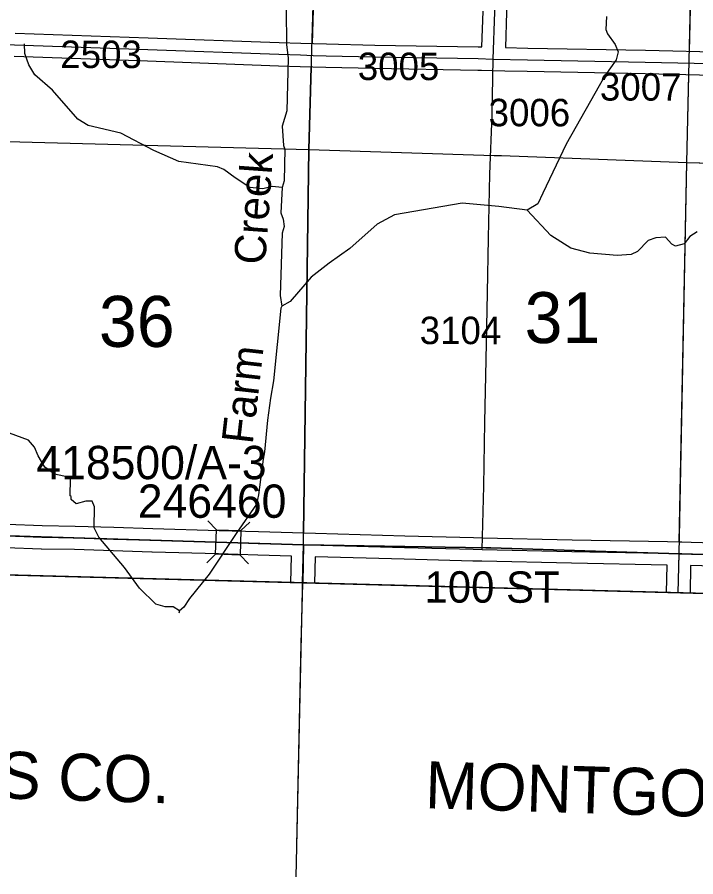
# Model space of a CAD drawing. Extents: x -132.8 to -73.3, y -60 to -26.
# Drawn here: x -98.967 to -97.235, y -57.714 to -55.522 of the extents above; entities that cross this region are included whole.
import ezdxf

# ---------------------------------------------------------------- set-up
doc = ezdxf.new("R2010")
doc.units = 0
for name, color, linetype in [('tdCoClipBndry', 7, 'Continuous'), ('tdCoCoAdjSecRdTxt', 7, 'Continuous'), ('tdCoCoBndry', 7, 'Continuous'), ('tdCoCoBndryPart', 7, 'Continuous'), ('tdCoCoBndryTxt', 7, 'Continuous'), ('tdCoHydroRiver', 7, 'Continuous'), ('tdCoHydroTxtLg', 7, 'Continuous'), ('tdCoSecRdNmbr', 7, 'Continuous'), ('tdCoSecRteBand', 7, 'Continuous'), ('tdCoSecRteCL', 7, 'Continuous'), ('tdCoSectLine', 7, 'Continuous'), ('tdCoSectLinePart', 7, 'Continuous'), ('tdCoSectNmbr', 7, 'Continuous'), ('tdCoStrucSec', 7, 'Continuous'), ('tdCoStrucSecCoName', 7, 'Continuous'), ('tdCoStrucSecFHWANum', 7, 'Continuous'), ('tdCoSurfEarth', 7, 'Continuous'), ('tdCoSurfGravel', 7, 'Continuous'), ('tdCoSurfLNO', 7, 'Continuous'), ('tdCoTwpBndry', 7, 'Continuous'), ('tdCoTwpBndryShd', 7, 'Continuous')]:
    doc.layers.add(name, color=color, linetype=linetype)

msp = doc.modelspace()

# ---------------------------------------------------------------- linework, layer by layer
at = {"layer": 'tdCoClipBndry'}
msp.add_lwpolyline([(-85.7246, -34.3042), (-85.8518, -39.3105), (-85.8801, -41.2792), (-85.9018, -42.2789), (-85.908, -42.3117), (-85.95, -44.2727), (-85.9707, -45.2692), (-85.9836, -46.2708), (-86.0555, -49.2712), (-86.0681, -50.2676), (-86.1218, -52.1738), (-86.137, -53.174), (-86.1825, -55.1705), (-86.2204, -57.1749), (-86.2306, -57.2171), (-86.2512, -57.2452), (-86.2883, -57.2677), (-86.3227, -57.273), (-92.2767, -57.1319), (-95.2818, -57.0432), (-101.2395, -56.885), (-104.2146, -56.8258), (-105.2169, -56.7974), (-108.2085, -56.7373)], dxfattribs=at)
at = {"layer": 'tdCoCoBndry'}
for p, q in [((-99.2456, -56.8371), (-98.2362, -56.8674)), ((-98.2362, -56.8674), (-99.2456, -56.8371)), ((-98.2362, -56.8674), (-98.2384, -56.9647)), ((-98.2384, -56.9647), (-98.2362, -56.8674)), ((-98.2362, -56.8674), (-97.7708, -56.8754)), ((-97.7708, -56.8754), (-98.2362, -56.8674)), ((-97.7708, -56.8754), (-97.7578, -56.8753)), ((-97.7578, -56.8753), (-97.7708, -56.8754)), ((-97.7578, -56.8753), (-97.2774, -56.8905)), ((-97.2774, -56.8905), (-97.7578, -56.8753)), ((-97.2774, -56.8905), (-96.2786, -56.9181)), ((-96.2786, -56.9181), (-97.2774, -56.8905))]:
    msp.add_line(p, q, dxfattribs=at)
for points in [[(-108.2085, -56.7373), (-105.2169, -56.7974), (-104.2146, -56.8258), (-101.2395, -56.885), (-98.2384, -56.9647), (-98.2362, -56.8674), (-99.2456, -56.8371), (-100.2452, -56.8107), (-101.2368, -56.785), (-102.2388, -56.7627), (-103.2356, -56.7433), (-104.2123, -56.7258), (-105.2141, -56.6974), (-106.2091, -56.6762)], [(-86.3204, -57.173), (-87.3382, -57.146), (-88.3304, -57.1272), (-89.3189, -57.1023), (-90.323, -57.0783), (-91.3226, -57.0535), (-92.2743, -57.032), (-93.2761, -57.0041), (-94.2777, -56.9735), (-95.279, -56.9433), (-96.279, -56.9181), (-97.2777, -56.8905), (-97.7581, -56.8753), (-97.7712, -56.8754), (-98.2366, -56.8674), (-99.2459, -56.8371), (-100.2456, -56.8107), (-101.2372, -56.785), (-102.2392, -56.7627), (-103.2359, -56.7433), (-104.2127, -56.7258), (-105.2145, -56.6974), (-106.2094, -56.6762)], [(-90.3226, -57.0783), (-91.3222, -57.0535), (-92.2739, -57.032), (-93.2757, -57.0041), (-94.2773, -56.9735), (-95.2786, -56.9433), (-96.2786, -56.9181), (-97.2774, -56.8905), (-97.7578, -56.8753), (-97.7708, -56.8754), (-98.2362, -56.8674), (-99.2456, -56.8371), (-100.2452, -56.8107), (-101.2368, -56.785), (-102.2388, -56.7627), (-103.2356, -56.7433), (-104.2123, -56.7258), (-105.2141, -56.6974), (-106.2091, -56.6762)]]:
    msp.add_lwpolyline(points, dxfattribs=at)
msp.add_lwpolyline([(-98.2384, -56.9647), (-95.2818, -57.0432), (-92.2767, -57.1319), (-86.3227, -57.273), (-86.2883, -57.2677), (-86.2512, -57.2452), (-86.2306, -57.2171), (-86.2205, -57.1753), (-86.32, -57.173), (-87.3378, -57.146), (-88.3301, -57.1272), (-89.3185, -57.1023), (-90.3226, -57.0783), (-91.3222, -57.0535), (-92.2739, -57.032), (-93.2757, -57.0041), (-94.2773, -56.9735), (-95.2786, -56.9433), (-96.2786, -56.9181), (-97.2774, -56.8905), (-97.7578, -56.8753), (-97.7708, -56.8754), (-98.2362, -56.8674)], close=True, dxfattribs=at)
at = {"layer": 'tdCoCoBndryPart'}
for points in [[(-98.2555, -57.7145), (-98.2366, -56.8674)], [(-98.2391, -56.9671), (-98.243, -57.1191), (-98.2545, -57.635)]]:
    msp.add_lwpolyline(points, dxfattribs=at)
at = {"layer": 'tdCoHydroRiver'}
for points in [[(-98.2818, -55.2575), (-98.2823, -55.278), (-98.278, -55.2971), (-98.2857, -55.431), (-98.281, -55.5037), (-98.2798, -55.592), (-98.2758, -55.6268), (-98.2788, -55.7609), (-98.2907, -55.8001), (-98.2871, -55.849), (-98.2842, -55.8586), (-98.2859, -55.939), (-98.2911, -55.9562)], [(-97.4627, -55.5202), (-97.4649, -55.5533), (-97.4604, -55.5645), (-97.4405, -55.5917), (-97.433, -55.6108), (-97.4382, -55.6312), (-97.4674, -55.6716), (-97.5657, -55.8462), (-97.6251, -55.9712), (-97.6383, -55.9977), (-97.6655, -56.0145)], [(-98.2911, -55.9562), (-98.3163, -55.9541), (-98.3401, -55.9599), (-98.3731, -55.956), (-98.4105, -55.9315), (-98.44, -55.9103), (-98.4556, -55.9037), (-98.5548, -55.8904), (-98.6188, -55.8621), (-98.7031, -55.8176), (-98.7863, -55.7984), (-98.8128, -55.7821), (-98.8774, -55.708), (-98.9223, -55.6692), (-98.9375, -55.6436), (-98.9479, -55.615), (-98.949, -55.5897)], [(-98.2911, -55.9562), (-98.2941, -56.0209), (-98.2881, -56.0368), (-98.2854, -56.0558), (-98.2905, -56.073), (-98.2956, -56.2322), (-98.2915, -56.2591)], [(-97.738, -56.005), (-97.8311, -55.9965), (-98.0038, -56.0258), (-98.0485, -56.05), (-98.1177, -56.1116), (-98.1707, -56.1498), (-98.2172, -56.1851), (-98.2707, -56.247), (-98.2915, -56.2591)], [(-97.6655, -56.0145), (-97.738, -56.005)], [(-97.231, -56.0694), (-97.2502, -56.0816), (-97.2648, -56.1002), (-97.287, -56.1061), (-97.2964, -56.1011), (-97.3118, -56.0835), (-97.3371, -56.0845), (-97.3562, -56.092), (-97.3836, -56.1198), (-97.3995, -56.1274), (-97.4359, -56.1298), (-97.5052, -56.1236), (-97.5539, -56.1115), (-97.6053, -56.0789), (-97.6655, -56.0145)], [(-98.2915, -56.2591), (-98.2947, -56.2638), (-98.3131, -56.4496), (-98.3204, -56.4936), (-98.3279, -56.5502), (-98.336, -56.6305), (-98.3396, -56.6493), (-98.3511, -56.7406), (-98.3564, -56.7641), (-98.4085, -56.8387), (-98.4771, -56.9429), (-98.5274, -57.0048), (-98.5421, -57.0266), (-98.5534, -57.0358), (-98.5689, -57.026), (-98.5895, -57.0255), (-98.613, -57.0187), (-98.6547, -56.9783), (-98.693, -56.9254), (-98.7591, -56.8482), (-98.7712, -56.8243), (-98.77, -56.7706), (-98.776, -56.7563), (-98.7918, -56.756), (-98.8172, -56.7633), (-98.8296, -56.752), (-98.8294, -56.7441), (-98.8325, -56.7424), (-98.8316, -56.6998), (-98.8362, -56.695), (-98.8724, -56.6879), (-98.8972, -56.67), (-98.9139, -56.6412), (-98.9229, -56.6189), (-98.9383, -56.6012), (-98.9868, -56.5828)], [(-98.5534, -57.0358), (-98.5548, -57.042)]]:
    msp.add_lwpolyline(points, dxfattribs=at)
at = {"layer": 'tdCoSecRteBand'}
for points in [[(-97.2218, -54.9206), (-97.3791, -54.9178), (-97.3792, -54.9178), (-97.3792, -54.9178), (-97.7002, -54.911), (-97.7027, -55.0139), (-97.7027, -55.014), (-97.7027, -55.0141), (-97.7077, -55.1756), (-97.7123, -55.3356), (-97.7123, -55.3356), (-97.7123, -55.3357), (-97.718, -55.509), (-97.7208, -55.5994), (-97.664, -55.6007), (-97.3632, -55.6064), (-97.3632, -55.6064), (-97.3631, -55.6064), (-97.1552, -55.6113)], [(-98.9727, -55.5625), (-98.633, -55.5746), (-98.633, -55.5746), (-98.633, -55.5746), (-98.2982, -55.5867), (-98.2428, -55.5884), (-98.2111, -55.5894), (-98.1778, -55.5904), (-98.0544, -55.5931), (-97.7904, -55.5978), (-97.7903, -55.5978), (-97.7902, -55.5978), (-97.7808, -55.598), (-97.778, -55.5071)], [(-97.1566, -55.6713), (-97.3644, -55.6664), (-97.6652, -55.6607), (-97.6653, -55.6607), (-97.6654, -55.6607), (-97.7225, -55.6594), (-97.7227, -55.6594), (-97.7227, -55.6596), (-97.7526, -55.6587), (-97.7824, -55.658), (-97.7915, -55.6578), (-98.0556, -55.6531), (-98.0556, -55.6531), (-98.0557, -55.6531), (-98.1792, -55.6504), (-98.1794, -55.6504), (-98.1795, -55.6504), (-98.2129, -55.6493), (-98.2446, -55.6484), (-98.2446, -55.6484), (-98.2446, -55.6484), (-98.3001, -55.6467), (-98.3002, -55.6467), (-98.3003, -55.6466), (-98.6351, -55.6346), (-98.975, -55.6225)], [(-98.9931, -56.8152), (-98.904, -56.8186), (-98.8195, -56.8201), (-98.8193, -56.8201), (-98.8191, -56.8201), (-98.7204, -56.8231), (-98.7204, -56.8231), (-98.7204, -56.8231), (-98.6213, -56.8263), (-98.452, -56.831), (-98.4519, -56.831), (-98.4518, -56.831), (-98.351, -56.8342), (-98.2354, -56.8373), (-98.2054, -56.838), (-98.2054, -56.8381), (-98.2054, -56.8381), (-98.2054, -56.8381), (-97.978, -56.8445), (-97.8025, -56.8491), (-97.7797, -56.8496), (-97.5508, -56.8548), (-97.3069, -56.8595), (-97.3069, -56.8595), (-97.2769, -56.8601), (-97.2702, -56.8602), (-97.2701, -56.8602), (-97.2701, -56.8602), (-97.2469, -56.8607), (-97.2469, -56.8607), (-97.2469, -56.8607), (-97.2469, -56.8609), (-97.1041, -56.8649)], [(-98.2687, -56.9639), (-98.2669, -56.8964), (-98.267, -56.8964), (-98.3527, -56.8941), (-98.3528, -56.8941), (-98.3529, -56.8941), (-98.4537, -56.8909), (-98.623, -56.8862), (-98.6231, -56.8862), (-98.6232, -56.8862), (-98.7223, -56.883), (-98.8207, -56.8801), (-98.9053, -56.8786), (-98.9057, -56.8786), (-98.906, -56.8786), (-98.9955, -56.8751)], [(-97.3096, -56.9893), (-97.3081, -56.9195), (-97.552, -56.9148), (-97.5521, -56.9148), (-97.5521, -56.9148), (-97.781, -56.9096), (-97.8039, -56.9091), (-97.804, -56.9091), (-97.804, -56.9091), (-97.9796, -56.9044), (-97.9796, -56.9044), (-97.9796, -56.9044), (-98.207, -56.8981), (-98.2087, -56.9655)], [(-97.1057, -56.9249), (-97.2481, -56.9209), (-97.2496, -56.9909)]]:
    msp.add_lwpolyline(points, dxfattribs=at)
at = {"layer": 'tdCoSecRteCL'}
for p, q in [((-98.2387, -56.9647), (-98.2362, -56.8672)), ((-97.2796, -56.9901), (-97.2775, -56.8901))]:
    msp.add_line(p, q, dxfattribs=at)
for points in [[(-97.7518, -55.6287), (-97.748, -55.5081), (-97.7423, -55.3347), (-97.7376, -55.1747), (-97.7327, -55.0131), (-97.7298, -54.8945), (-97.7297, -54.8803)], [(-100.2095, -55.5601), (-100.1574, -55.5622), (-100.126, -55.5636), (-100.0925, -55.5634), (-99.8932, -55.5683), (-99.601, -55.5755), (-99.3655, -55.5809), (-99.2108, -55.5831), (-99.1391, -55.5856), (-98.9739, -55.5925), (-98.6341, -55.6046), (-98.2992, -55.6167), (-98.2437, -55.6184), (-98.212, -55.6194), (-98.1786, -55.6204), (-98.055, -55.6231), (-97.7909, -55.6278), (-97.7518, -55.6287)], [(-97.7518, -55.6287), (-97.6647, -55.6307), (-97.3638, -55.6364), (-97.1559, -55.6413), (-97.0291, -55.6443), (-96.9988, -55.6452)], [(-100.7419, -56.7992), (-100.7154, -56.799), (-100.5988, -56.8015), (-100.3366, -56.8077), (-100.2372, -56.8111), (-100.0616, -56.8158), (-99.9724, -56.818), (-99.8197, -56.8217), (-99.6969, -56.8247), (-99.5674, -56.8281), (-99.4446, -56.8314), (-99.2949, -56.8355), (-99.2455, -56.8371), (-99.1645, -56.84), (-99.0663, -56.8422), (-98.9943, -56.8452), (-98.9048, -56.8486), (-98.82, -56.8501), (-98.7213, -56.8531), (-98.6222, -56.8563), (-98.4528, -56.8609), (-98.3519, -56.8642), (-98.2362, -56.8672)], [(-98.2362, -56.8672), (-98.2229, -56.8676), (-97.9788, -56.8744), (-97.8032, -56.8791), (-97.7803, -56.8796), (-97.5514, -56.8848), (-97.2775, -56.8901)], [(-97.2775, -56.8901), (-97.2708, -56.8902), (-97.1048, -56.8949), (-97.0295, -56.8967)]]:
    msp.add_lwpolyline(points, dxfattribs=at)
at = {"layer": 'tdCoSectLine'}
for points in [[(-98.2229, -55.8593), (-98.1929, -54.8697)], [(-97.2578, -55.8924), (-97.2345, -54.8904)], [(-99.2185, -55.8332), (-98.2229, -55.8593)], [(-98.2366, -56.8674), (-98.2229, -55.8593)], [(-98.2229, -55.8593), (-97.7493, -55.8746), (-97.7306, -55.8751), (-97.2578, -55.8924)], [(-97.2777, -56.8905), (-97.2578, -55.8924)], [(-97.2578, -55.8924), (-96.2572, -55.9182)], [(-99.2459, -56.8371), (-98.2366, -56.8674)], [(-98.2388, -56.9647), (-98.2366, -56.8674)], [(-98.2366, -56.8674), (-97.7712, -56.8754), (-97.7581, -56.8753), (-97.2777, -56.8905)], [(-97.2795, -56.9901), (-97.2777, -56.8905)], [(-97.2777, -56.8905), (-96.279, -56.9181)]]:
    msp.add_lwpolyline(points, dxfattribs=at)
at = {"layer": 'tdCoSectLinePart'}
for points in [[(-98.2147, -55.5889), (-98.1938, -54.8997)], [(-97.2512, -55.6096), (-97.2351, -54.92)], [(-98.2229, -55.8593), (-98.2166, -55.6491)], [(-97.2578, -55.8924), (-97.2526, -55.669)], [(-99.2185, -55.8332), (-98.2229, -55.8593)], [(-98.2362, -56.8368), (-98.2229, -55.8593)], [(-98.2229, -55.8593), (-97.7493, -55.8746), (-97.7306, -55.8751), (-97.2578, -55.8924)], [(-97.2771, -56.8601), (-97.2578, -55.8924)], [(-97.2578, -55.8924), (-97.0359, -55.8982)]]:
    msp.add_lwpolyline(points, dxfattribs=at)
at = {"layer": 'tdCoStrucSec'}
for points in [[(-98.4803, -56.8067), (-98.4588, -56.8295), (-98.3963, -56.8313)], [(-98.3736, -56.8098), (-98.3963, -56.8313), (-98.3981, -56.8938)], [(-98.4834, -56.9135), (-98.4607, -56.892), (-98.4588, -56.8295)], [(-98.3771, -56.9161), (-98.3981, -56.8938), (-98.4607, -56.892)]]:
    msp.add_lwpolyline(points, dxfattribs=at)
at = {"layer": 'tdCoSurfEarth'}
msp.add_line((-97.2796, -56.9901), (-97.2775, -56.8901), dxfattribs=at)
at = {"layer": 'tdCoSurfGravel'}
msp.add_line((-98.2387, -56.9647), (-98.2362, -56.8672), dxfattribs=at)
for points in [[(-97.7518, -55.6287), (-97.748, -55.5081), (-97.7423, -55.3347), (-97.7376, -55.1747), (-97.7327, -55.0131), (-97.7298, -54.8945), (-97.7297, -54.8803)], [(-99.2108, -55.5831), (-99.1391, -55.5856), (-98.9739, -55.5925), (-98.6341, -55.6046), (-98.2992, -55.6167), (-98.2437, -55.6184), (-98.212, -55.6194)], [(-98.212, -55.6194), (-98.1786, -55.6204), (-98.055, -55.6231), (-97.7909, -55.6278), (-97.7518, -55.6287), (-97.6647, -55.6307), (-97.3638, -55.6364), (-97.1559, -55.6413), (-97.0291, -55.6443), (-96.9988, -55.6452), (-96.8578, -55.6495), (-96.7548, -55.6534)], [(-99.2455, -56.8371), (-99.1645, -56.84), (-99.0663, -56.8422), (-98.9943, -56.8452), (-98.9048, -56.8486), (-98.82, -56.8501), (-98.7213, -56.8531), (-98.6222, -56.8563), (-98.4528, -56.8609), (-98.3519, -56.8642), (-98.2362, -56.8672)], [(-98.2362, -56.8672), (-98.2229, -56.8676), (-97.9788, -56.8744), (-97.8032, -56.8791), (-97.7803, -56.8796), (-97.5514, -56.8848), (-97.2775, -56.8901), (-97.2708, -56.8902), (-97.1048, -56.8949), (-97.0295, -56.8967)]]:
    msp.add_lwpolyline(points, dxfattribs=at)
at = {"layer": 'tdCoSurfLNO'}
for p, q in [((-97.7549, -55.771), (-97.7518, -55.6287)), ((-97.7606, -55.9225), (-97.7549, -55.771)), ((-97.7638, -56.0855), (-97.7606, -55.9225)), ((-97.7665, -56.2248), (-97.7638, -56.0855)), ((-97.7702, -56.3957), (-97.7665, -56.2248)), ((-97.7732, -56.5553), (-97.7702, -56.3957)), ((-97.7764, -56.7183), (-97.7732, -56.5553)), ((-97.7803, -56.8796), (-97.7764, -56.7183))]:
    msp.add_line(p, q, dxfattribs=at)
at = {"layer": 'tdCoTwpBndry'}
for points in [[(-98.1938, -54.8997), (-98.2147, -55.5893)], [(-98.2166, -55.6492), (-98.2229, -55.8593), (-98.2362, -56.8373)]]:
    msp.add_lwpolyline(points, dxfattribs=at)
at = {"layer": 'tdCoTwpBndryShd'}
for points in [[(-98.2366, -56.8674), (-98.2229, -55.8593), (-98.1929, -54.8697), (-98.1715, -53.8651), (-98.1499, -52.8673), (-98.1252, -51.8564), (-98.1074, -50.9642), (-98.0823, -49.9657), (-98.0579, -48.9651), (-98.0356, -47.9686), (-98.014, -46.968), (-97.9944, -45.9724), (-97.9884, -45.4258), (-97.9689, -44.9943), (-97.943, -43.9932), (-97.9208, -42.9911), (-97.8925, -41.9965), (-97.8711, -40.9985), (-97.8465, -40.0004), (-97.8233, -39.0296), (-97.7988, -38.04)], [(-86.3204, -57.173), (-87.3382, -57.146), (-88.3304, -57.1272), (-89.3189, -57.1023), (-90.323, -57.0783), (-91.3226, -57.0535), (-92.2743, -57.032), (-93.2761, -57.0041), (-94.2777, -56.9735), (-95.279, -56.9433), (-96.279, -56.9181), (-97.2777, -56.8905), (-97.7581, -56.8753), (-97.7712, -56.8754), (-98.2366, -56.8674), (-99.2459, -56.8371), (-100.2456, -56.8107), (-101.2372, -56.785), (-102.2392, -56.7627), (-103.2359, -56.7433), (-104.2127, -56.7258), (-105.2145, -56.6974), (-106.2094, -56.6762)]]:
    msp.add_lwpolyline(points, dxfattribs=at)

# ---------------------------------------------------------------- texts
at = {"layer": 'tdCoCoAdjSecRdTxt'}
msp.add_text('100 ST', height=0.08, rotation=359.8776, dxfattribs=at).set_placement((-97.9276, -57.015))
at = {"layer": 'tdCoCoBndryTxt'}
for s, rotation, p in [('MILLS CO.', 358.2794, (-99.3725, -57.5034)), ('MONTGOMERY CO.', 358.1949, (-97.9271, -57.5395))]:
    msp.add_text(s, height=0.12, rotation=rotation, dxfattribs=at).set_placement(p)
at = {"layer": 'tdCoHydroTxtLg'}
for s, rotation, p in [('Creek', 85.8994, (-98.3344, -56.1549)), ('Farm', 83.5524, (-98.3662, -56.6128))]:
    msp.add_text(s, height=0.08, rotation=rotation, dxfattribs=at).set_placement(p)
at = {"layer": 'tdCoSecRdNmbr'}
for s, rotation, p in [('2503', 359.9254, (-98.8574, -55.6516)), ('3005', 359.926, (-98.0978, -55.6823)), ('3007', 359.9263, (-97.4797, -55.7347)), ('3006', 359.9315, (-97.7638, -55.8002)), ('3104', 359.9315, (-97.9398, -56.3558))]:
    msp.add_text(s, height=0.07, rotation=rotation, dxfattribs=at).set_placement(p)
at = {"layer": 'tdCoSectNmbr'}
for s, rotation, p in [('36', 359.9254, (-98.7588, -56.3628)), ('31', 359.9262, (-97.672, -56.3532))]:
    msp.add_text(s, height=0.13, rotation=rotation, dxfattribs=at).set_placement(p)
at = {"layer": 'tdCoStrucSecCoName'}
msp.add_text('418500/A-3', height=0.085, dxfattribs=at).set_placement((-98.9184, -56.7004))
at = {"layer": 'tdCoStrucSecFHWANum'}
msp.add_text('246460', height=0.085, dxfattribs=at).set_placement((-98.6594, -56.7989))

doc.saveas('drawing.dxf')
